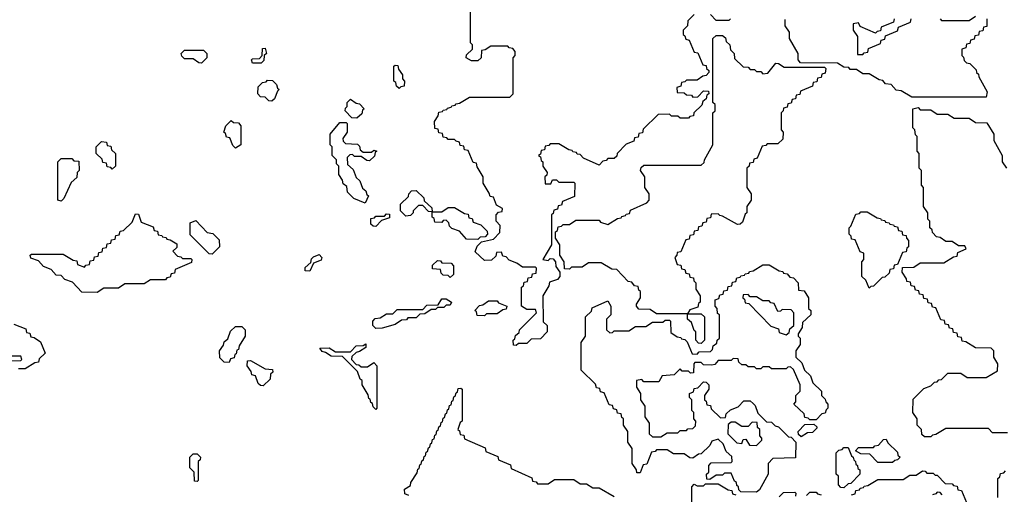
# Model space of a CAD drawing. Extents: x 2889633 to 3052318, y 540750 to 918690.
# Tile 282 of 656: x 2960420 to 2965050, y 736890 to 739124. Entities that reach past the tile are written whole.
import ezdxf

# ---------------------------------------------------------------- set-up
doc = ezdxf.new("R2010")
doc.units = 0

msp = doc.modelspace()

# ---------------------------------------------------------------- linework, layer by layer
at = {"layer": '0CON02XD'}
for points in [[(2963591.7, 739148.3), (2963561.7, 739118.3), (2963560, 739095), (2963540, 739075), (2963540, 739055), (2963548.3, 739048.3), (2963551.7, 739031.7), (2963568.3, 739028.3), (2963591.7, 738971.7), (2963608.3, 738968.3), (2963631.7, 738911.7), (2963648.3, 738908.3), (2963650, 738895), (2963660, 738885), (2963660, 738875), (2963648.3, 738861.7), (2963631.7, 738858.3), (2963605, 738840), (2963555, 738840), (2963548.3, 738831.7), (2963531.7, 738828.3), (2963528.3, 738811.7), (2963510, 738805), (2963511.7, 738781.7), (2963545, 738780), (2963555, 738770), (2963578.3, 738768.3), (2963585, 738760), (2963608.3, 738761.7), (2963635, 738790), (2963658.3, 738788.3), (2963660, 738775), (2963651.7, 738768.3), (2963648.3, 738751.7), (2963631.7, 738738.3), (2963628.3, 738721.7), (2963590, 738685), (2963588.3, 738671.7), (2963571.7, 738668.3), (2963565, 738660), (2963525, 738660), (2963515, 738670), (2963485, 738670), (2963475, 738680), (2963421.7, 738678.3), (2963351.7, 738608.3), (2963348.3, 738591.7), (2963331.7, 738588.3), (2963328.3, 738571.7), (2963311.7, 738568.3), (2963308.3, 738551.7), (2963271.7, 738538.3), (2963230, 738495), (2963228.3, 738481.7), (2963215, 738470), (2963185, 738470), (2963178.3, 738461.7), (2963161.7, 738458.3), (2963145, 738440), (2963071.7, 738471.7), (2963055, 738490), (2963041.7, 738491.7), (2963038.3, 738498.3), (2963021.7, 738501.7), (2963018.3, 738508.3), (2963001.7, 738511.7), (2962955, 738540), (2962915, 738540), (2962908.3, 738531.7), (2962891.7, 738528.3), (2962888.3, 738511.7), (2962871.7, 738508.3), (2962868.3, 738491.7), (2962860, 738485), (2962868.3, 738478.3), (2962871.7, 738461.7), (2962880, 738455), (2962880, 738435), (2962900, 738405), (2962898.3, 738391.7), (2962890, 738385), (2962891.7, 738351.7), (2962918.3, 738351.7), (2962925, 738370), (2962945, 738370), (2962955, 738360), (2963025, 738360), (2963030, 738355), (2963028.3, 738291.7), (2962971.7, 738268.3), (2962968.3, 738251.7), (2962951.7, 738248.3), (2962948.3, 738231.7), (2962931.7, 738228.3), (2962928.3, 738211.7), (2962920, 738205), (2962920, 738065), (2962880, 737995), (2962905, 737990), (2962915, 738000), (2962928.3, 737998.3), (2962940, 737985), (2962941.7, 737961.7), (2962960, 737935), (2962960, 737915), (2962948.3, 737901.7), (2962911.7, 737888.3), (2962908.3, 737871.7), (2962880, 737825), (2962881.7, 737701.7), (2962900, 737685), (2962900, 737655), (2962868.3, 737621.7), (2962825, 737620), (2962805, 737600), (2962765, 737600), (2962755, 737590), (2962741.7, 737591.7), (2962740, 737615), (2962748.3, 737621.7), (2962751.7, 737638.3), (2962768.3, 737651.7), (2962770, 737665), (2962850, 737745), (2962845, 737760), (2962805, 737760), (2962780, 737775), (2962780, 737865), (2962788.3, 737871.7), (2962791.7, 737888.3), (2962808.3, 737891.7), (2962811.7, 737908.3), (2962828.3, 737911.7), (2962831.7, 737928.3), (2962848.3, 737931.7), (2962850, 737955), (2962845, 737960), (2962785, 737960), (2962758.3, 737978.3), (2962721.7, 737991.7), (2962708.3, 738008.3), (2962691.7, 738011.7), (2962685, 738030), (2962661.7, 738028.3), (2962658.3, 738011.7), (2962638.3, 737991.7), (2962605, 737990), (2962561.7, 738031.7), (2962571.7, 738058.3), (2962591.7, 738078.3), (2962648.3, 738091.7), (2962678.3, 738121.7), (2962680, 738155), (2962660, 738175), (2962660, 738205), (2962671.7, 738218.3), (2962688.3, 738221.7), (2962690, 738235), (2962661.7, 738251.7), (2962648.3, 738288.3), (2962631.7, 738291.7), (2962628.3, 738308.3), (2962600, 738355), (2962600, 738385), (2962571.7, 738431.7), (2962568.3, 738448.3), (2962551.7, 738451.7), (2962528.3, 738508.3), (2962511.7, 738511.7), (2962508.3, 738528.3), (2962491.7, 738531.7), (2962488.3, 738548.3), (2962471.7, 738551.7), (2962465, 738560), (2962435, 738560), (2962428.3, 738568.3), (2962411.7, 738571.7), (2962408.3, 738588.3), (2962391.7, 738591.7), (2962388.3, 738608.3), (2962371.7, 738611.7), (2962370, 738645), (2962388.3, 738671.7), (2962391.7, 738688.3), (2962408.3, 738691.7), (2962411.7, 738698.3), (2962428.3, 738701.7), (2962431.7, 738708.3), (2962448.3, 738711.7), (2962451.7, 738718.3), (2962468.3, 738721.7), (2962471.7, 738728.3), (2962488.3, 738731.7), (2962535, 738760), (2962725, 738760), (2962740, 738775), (2962740, 738945), (2962750, 738955), (2962750, 738975), (2962738.3, 738988.3), (2962721.7, 738991.7), (2962715, 739000), (2962635, 739000), (2962608.3, 738981.7), (2962591.7, 738978.3), (2962590, 738945), (2962575, 738930), (2962545, 738930), (2962520, 738945), (2962521.7, 738958.3), (2962550, 738985), (2962550, 739005), (2962540, 739015), (2962540, 739225)], [(2963761.7, 739128.3), (2963755, 739120), (2963695, 739120), (2963668.3, 739148.3)], [(2964748.3, 739128.3), (2964755, 739120), (2964885, 739120), (2964915, 739140)], [(2964968.3, 739128.3), (2964968.3, 739091.7), (2964951.7, 739088.3), (2964948.3, 739071.7), (2964931.7, 739068.3), (2964928.3, 739051.7), (2964911.7, 739048.3), (2964908.3, 739031.7), (2964891.7, 739028.3), (2964888.3, 739011.7), (2964871.7, 739008.3), (2964868.3, 738991.7), (2964850, 738985), (2964850, 738955), (2964858.3, 738948.3), (2964861.7, 738931.7), (2964871.7, 738921.7), (2964888.3, 738918.3), (2964918.3, 738888.3), (2964920, 738875), (2964928.3, 738868.3), (2964930, 738855), (2964970, 738785), (2964965, 738760), (2964615, 738760), (2964565, 738790), (2964541.7, 738791.7), (2964518.3, 738818.3), (2964491.7, 738821.7), (2964478.3, 738838.3), (2964461.7, 738841.7), (2964415, 738870), (2964385, 738870), (2964355, 738890), (2964325, 738890), (2964318.3, 738898.3), (2964295, 738900), (2964265, 738920), (2964091.7, 738921.7), (2964080, 738935), (2964080, 738965), (2964040, 739035), (2964040, 739065), (2964020, 739095), (2964020, 739125)], [(2964531.7, 739128.3), (2964528.3, 739111.7), (2964471.7, 739088.3), (2964468.3, 739071.7), (2964451.7, 739068.3), (2964445, 739060), (2964371.7, 739091.7), (2964365, 739110), (2964340, 739105), (2964340, 739075), (2964360, 739045), (2964360, 738960), (2964385, 738960), (2964391.7, 738968.3), (2964408.3, 738971.7), (2964411.7, 738988.3), (2964468.3, 739011.7), (2964471.7, 739028.3), (2964488.3, 739031.7), (2964491.7, 739048.3), (2964548.3, 739071.7), (2964551.7, 739088.3), (2964608.3, 739111.7), (2964611.7, 739128.3)], [(2963625, 737600), (2963611.7, 737601.7), (2963600, 737615), (2963600, 737655), (2963591.7, 737661.7), (2963578.3, 737698.3), (2963560, 737715), (2963560, 737740), (2963415, 737740), (2963385, 737760), (2963331.7, 737761.7), (2963320, 737775), (2963320, 737785), (2963340, 737815), (2963340, 737845), (2963331.7, 737851.7), (2963328.3, 737868.3), (2963311.7, 737871.7), (2963298.3, 737888.3), (2963281.7, 737891.7), (2963228.3, 737948.3), (2963205, 737950), (2963155, 737980), (2963095, 737980), (2963065, 737960), (2963015, 737960), (2963005, 737950), (2962981.7, 737951.7), (2962980, 737985), (2962960, 738015), (2962960, 738065), (2962940, 738095), (2962940, 738125), (2962948.3, 738131.7), (2962951.7, 738148.3), (2962968.3, 738151.7), (2962975, 738160), (2963005, 738160), (2963035, 738180), (2963145, 738180), (2963151.7, 738171.7), (2963185, 738160), (2963231.7, 738188.3), (2963248.3, 738191.7), (2963251.7, 738198.3), (2963268.3, 738201.7), (2963271.7, 738208.3), (2963288.3, 738211.7), (2963291.7, 738228.3), (2963368.3, 738261.7), (2963380, 738275), (2963380, 738305), (2963360, 738335), (2963360, 738385), (2963340, 738415), (2963341.7, 738428.3), (2963355, 738440), (2963625, 738440), (2963638.3, 738451.7), (2963640, 738465), (2963680, 738535), (2963680, 738685), (2963690, 738695), (2963690, 738725), (2963680, 738735), (2963680, 739035), (2963695, 739050), (2963725, 739050), (2963738.3, 739038.3), (2963741.7, 739021.7), (2963760, 739005), (2963761.7, 738981.7), (2963780, 738965), (2963781.7, 738941.7), (2963821.7, 738901.7), (2963845, 738900), (2963855, 738890), (2963875, 738890), (2963885, 738880), (2963905, 738880), (2963915, 738870), (2963938.3, 738871.7), (2963975, 738920), (2963988.3, 738918.3), (2964015, 738900), (2964205, 738900), (2964210, 738895), (2964208.3, 738871.7), (2964191.7, 738868.3), (2964188.3, 738851.7), (2964171.7, 738848.3), (2964168.3, 738831.7), (2964151.7, 738828.3), (2964148.3, 738811.7), (2964091.7, 738788.3), (2964088.3, 738771.7), (2964071.7, 738768.3), (2964068.3, 738751.7), (2964051.7, 738748.3), (2964048.3, 738731.7), (2964031.7, 738728.3), (2964028.3, 738711.7), (2964011.7, 738708.3), (2964010, 738695), (2964000, 738685), (2964000, 738605), (2964010, 738595), (2964008.3, 738561.7), (2963985, 738540), (2963935, 738540), (2963928.3, 738531.7), (2963911.7, 738528.3), (2963888.3, 738471.7), (2963871.7, 738468.3), (2963868.3, 738451.7), (2963851.7, 738448.3), (2963850, 738435), (2963840, 738425), (2963840, 738335), (2963860, 738305), (2963860, 738275), (2963840, 738245), (2963840, 738215), (2963831.7, 738208.3), (2963818.3, 738171.7), (2963808.3, 738161.7), (2963795, 738160), (2963725, 738200), (2963711.7, 738201.7), (2963705, 738210), (2963671.7, 738208.3), (2963668.3, 738191.7), (2963651.7, 738188.3), (2963648.3, 738171.7), (2963631.7, 738168.3), (2963628.3, 738151.7), (2963611.7, 738148.3), (2963608.3, 738131.7), (2963591.7, 738128.3), (2963588.3, 738111.7), (2963571.7, 738108.3), (2963568.3, 738091.7), (2963551.7, 738088.3), (2963528.3, 738031.7), (2963511.7, 738028.3), (2963510, 738015), (2963500, 738005), (2963511.7, 737971.7), (2963528.3, 737968.3), (2963531.7, 737951.7), (2963548.3, 737948.3), (2963551.7, 737931.7), (2963568.3, 737928.3), (2963571.7, 737911.7), (2963588.3, 737908.3), (2963590, 737895), (2963600, 737885), (2963600, 737855), (2963620, 737825), (2963620, 737795), (2963611.7, 737788.3), (2963608.3, 737771.7), (2963571.7, 737758.3), (2963560, 737740), (2963625, 737740), (2963640, 737725), (2963640, 737615), (2963625, 737600)], [(2961275, 738920), (2961261.7, 738921.7), (2961235, 738940), (2961195, 738940), (2961181.7, 738951.7), (2961180, 738965), (2961195, 738980), (2961285, 738980), (2961300, 738965), (2961300, 738945), (2961275, 738920)], [(2961555, 738920), (2961515, 738920), (2961510, 738935), (2961515, 738940), (2961548.3, 738941.7), (2961560, 738955), (2961561.7, 738988.3), (2961575, 738990), (2961580, 738965), (2961570, 738955), (2961568.3, 738931.7), (2961555, 738920)], [(2962205, 738800), (2962191.7, 738811.7), (2962188.3, 738828.3), (2962180, 738835), (2962180, 738905), (2962185, 738910), (2962198.3, 738908.3), (2962201.7, 738891.7), (2962220, 738865), (2962220, 738845), (2962230, 738835), (2962228.3, 738811.7), (2962211.7, 738808.3), (2962205, 738800)], [(2961605, 738740), (2961591.7, 738741.7), (2961575, 738760), (2961551.7, 738761.7), (2961540, 738775), (2961541.7, 738808.3), (2961561.7, 738828.3), (2961578.3, 738831.7), (2961585, 738840), (2961608.3, 738838.3), (2961628.3, 738818.3), (2961631.7, 738801.7), (2961640, 738795), (2961631.7, 738788.3), (2961618.3, 738751.7), (2961605, 738740)], [(2962005, 738660), (2961981.7, 738661.7), (2961950, 738695), (2961951.7, 738708.3), (2961960, 738715), (2961960, 738735), (2961975, 738750), (2962001.7, 738731.7), (2962018.3, 738728.3), (2962040, 738705), (2962031.7, 738698.3), (2962028.3, 738681.7), (2962005, 738660)], [(2965065, 737180), (2964995, 737180), (2964975, 737200), (2964775, 737200), (2964728.3, 737171.7), (2964711.7, 737168.3), (2964705, 737160), (2964675, 737160), (2964661.7, 737171.7), (2964660, 737195), (2964640, 737215), (2964640, 737245), (2964620, 737275), (2964621.7, 737338.3), (2964671.7, 737388.3), (2964705, 737400), (2964721.7, 737418.3), (2964735, 737420), (2964741.7, 737428.3), (2964755, 737430), (2964785, 737460), (2964845, 737460), (2964875, 737440), (2964965, 737440), (2965018.3, 737471.7), (2965020, 737505), (2965000, 737535), (2965000, 737565), (2964988.3, 737578.3), (2964915, 737580), (2964868.3, 737608.3), (2964851.7, 737611.7), (2964848.3, 737628.3), (2964831.7, 737631.7), (2964828.3, 737648.3), (2964811.7, 737651.7), (2964808.3, 737668.3), (2964791.7, 737671.7), (2964788.3, 737688.3), (2964771.7, 737691.7), (2964768.3, 737708.3), (2964751.7, 737711.7), (2964728.3, 737768.3), (2964711.7, 737771.7), (2964708.3, 737788.3), (2964691.7, 737791.7), (2964688.3, 737808.3), (2964671.7, 737811.7), (2964668.3, 737828.3), (2964651.7, 737831.7), (2964648.3, 737848.3), (2964631.7, 737851.7), (2964628.3, 737868.3), (2964611.7, 737871.7), (2964608.3, 737888.3), (2964591.7, 737891.7), (2964590, 737905), (2964570, 737935), (2964571.7, 737958.3), (2964625, 737960), (2964655, 737980), (2964765, 737980), (2964811.7, 738008.3), (2964828.3, 738011.7), (2964831.7, 738028.3), (2964870, 738045), (2964865, 738060), (2964835, 738060), (2964805, 738080), (2964775, 738080), (2964748.3, 738098.3), (2964731.7, 738101.7), (2964711.7, 738121.7), (2964710, 738135), (2964700, 738145), (2964700, 738175), (2964690, 738185), (2964690, 738215), (2964670, 738245), (2964670, 738335), (2964660, 738345), (2964660, 738415), (2964650, 738425), (2964650, 738495), (2964640, 738505), (2964640, 738575), (2964631.7, 738581.7), (2964630, 738605), (2964620, 738615), (2964620, 738705), (2964645, 738710), (2964655, 738700), (2964705, 738700), (2964735, 738680), (2964785, 738680), (2964815, 738660), (2964885, 738660), (2964915, 738640), (2964968.3, 738638.3), (2965000, 738585), (2965000, 738555), (2965040, 738485), (2965040, 738455), (2965060, 738425)], [(2961435, 738520), (2961421.7, 738531.7), (2961408.3, 738568.3), (2961391.7, 738571.7), (2961388.3, 738588.3), (2961380, 738595), (2961390, 738625), (2961415, 738650), (2961425, 738640), (2961448.3, 738638.3), (2961460, 738625), (2961460, 738535), (2961435, 738520)], [(2962045, 738260), (2961991.7, 738281.7), (2961961.7, 738311.7), (2961958.3, 738338.3), (2961941.7, 738351.7), (2961938.3, 738368.3), (2961920, 738395), (2961920, 738435), (2961910, 738445), (2961910, 738465), (2961890, 738485), (2961890, 738525), (2961880, 738535), (2961880, 738585), (2961925, 738640), (2961955, 738640), (2961960, 738635), (2961960, 738595), (2961940, 738565), (2961941.7, 738551.7), (2961951.7, 738541.7), (2962008.3, 738538.3), (2962018.3, 738528.3), (2962021.7, 738511.7), (2962035, 738500), (2962075, 738500), (2962085, 738510), (2962100, 738505), (2962091.7, 738498.3), (2962088.3, 738481.7), (2962065, 738460), (2962051.7, 738461.7), (2962025, 738480), (2961995, 738480), (2961985, 738490), (2961971.7, 738488.3), (2961960, 738475), (2961961.7, 738441.7), (2961988.3, 738418.3), (2962001.7, 738381.7), (2962020, 738365), (2962031.7, 738331.7), (2962048.3, 738318.3), (2962051.7, 738301.7), (2962060, 738295), (2962045, 738260)], [(2960855, 738420), (2960848.3, 738428.3), (2960831.7, 738431.7), (2960828.3, 738448.3), (2960811.7, 738451.7), (2960808.3, 738468.3), (2960780, 738495), (2960780, 738525), (2960805, 738550), (2960828.3, 738548.3), (2960831.7, 738531.7), (2960848.3, 738528.3), (2960851.7, 738511.7), (2960870, 738495), (2960870, 738435), (2960855, 738420)], [(2960615, 738270), (2960600, 738275), (2960600, 738455), (2960615, 738470), (2960665, 738470), (2960675, 738460), (2960698.3, 738458.3), (2960700, 738415), (2960690, 738405), (2960688.3, 738381.7), (2960661.7, 738358.3), (2960628.3, 738281.7), (2960615, 738270)], [(2962575, 738090), (2962521.7, 738091.7), (2962488.3, 738128.3), (2962451.7, 738141.7), (2962441.7, 738151.7), (2962438.3, 738168.3), (2962425, 738180), (2962411.7, 738178.3), (2962405, 738170), (2962371.7, 738171.7), (2962368.3, 738188.3), (2962360, 738195), (2962360, 738220), (2962341.7, 738221.7), (2962315, 738250), (2962295, 738250), (2962270, 738225), (2962270, 738215), (2962258.3, 738201.7), (2962235, 738200), (2962210, 738225), (2962210, 738255), (2962248.3, 738291.7), (2962250, 738305), (2962261.7, 738318.3), (2962285, 738320), (2962320, 738285), (2962321.7, 738271.7), (2962358.3, 738238.3), (2962360, 738220), (2962405, 738220), (2962435, 738240), (2962465, 738240), (2962511.7, 738211.7), (2962528.3, 738208.3), (2962531.7, 738191.7), (2962548.3, 738188.3), (2962551.7, 738171.7), (2962588.3, 738158.3), (2962618.3, 738128.3), (2962620, 738115), (2962608.3, 738101.7), (2962585, 738100), (2962575, 738090)], [(2960785, 737840), (2960711.7, 737841.7), (2960668.3, 737888.3), (2960631.7, 737901.7), (2960615, 737920), (2960591.7, 737921.7), (2960568.3, 737948.3), (2960531.7, 737961.7), (2960508.3, 737988.3), (2960471.7, 738001.7), (2960470, 738015), (2960475, 738020), (2960625, 738020), (2960671.7, 737991.7), (2960688.3, 737988.3), (2960691.7, 737971.7), (2960725, 737960), (2960731.7, 737968.3), (2960748.3, 737971.7), (2960751.7, 737988.3), (2960768.3, 737991.7), (2960771.7, 738008.3), (2960788.3, 738011.7), (2960791.7, 738028.3), (2960808.3, 738031.7), (2960811.7, 738048.3), (2960828.3, 738051.7), (2960831.7, 738068.3), (2960848.3, 738071.7), (2960851.7, 738088.3), (2960868.3, 738091.7), (2960871.7, 738108.3), (2960888.3, 738111.7), (2960891.7, 738128.3), (2960908.3, 738131.7), (2960948.3, 738171.7), (2960965, 738210), (2960978.3, 738208.3), (2960991.7, 738171.7), (2961048.3, 738148.3), (2961051.7, 738131.7), (2961068.3, 738128.3), (2961071.7, 738111.7), (2961088.3, 738108.3), (2961091.7, 738101.7), (2961108.3, 738098.3), (2961111.7, 738091.7), (2961128.3, 738088.3), (2961158.3, 738068.3), (2961158.3, 738051.7), (2961140, 738035), (2961161.7, 738011.7), (2961178.3, 738008.3), (2961185, 738000), (2961225, 738000), (2961230, 737995), (2961228.3, 737981.7), (2961151.7, 737948.3), (2961148.3, 737931.7), (2961131.7, 737928.3), (2961128.3, 737911.7), (2961111.7, 737908.3), (2961105, 737900), (2961035, 737900), (2961005, 737880), (2960915, 737880), (2960885, 737860), (2960815, 737860), (2960785, 737840)], [(2962095, 738150), (2962081.7, 738151.7), (2962071.7, 738161.7), (2962071.7, 738188.3), (2962088.3, 738191.7), (2962095, 738200), (2962135, 738200), (2962145, 738210), (2962158.3, 738208.3), (2962158.3, 738191.7), (2962121.7, 738178.3), (2962095, 738150)], [(2964415, 737860), (2964398.3, 737898.3), (2964380, 737915), (2964380, 737985), (2964390, 737995), (2964390, 738025), (2964371.7, 738031.7), (2964348.3, 738088.3), (2964331.7, 738091.7), (2964330, 738105), (2964320, 738115), (2964320, 738145), (2964328.3, 738151.7), (2964351.7, 738208.3), (2964368.3, 738211.7), (2964375, 738220), (2964405, 738220), (2964451.7, 738191.7), (2964468.3, 738188.3), (2964471.7, 738181.7), (2964488.3, 738178.3), (2964491.7, 738171.7), (2964508.3, 738168.3), (2964511.7, 738161.7), (2964528.3, 738158.3), (2964531.7, 738151.7), (2964548.3, 738148.3), (2964551.7, 738131.7), (2964568.3, 738128.3), (2964571.7, 738111.7), (2964588.3, 738108.3), (2964590, 738095), (2964600, 738085), (2964600, 738055), (2964591.7, 738048.3), (2964588.3, 738031.7), (2964571.7, 738028.3), (2964548.3, 737971.7), (2964531.7, 737968.3), (2964528.3, 737951.7), (2964511.7, 737948.3), (2964508.3, 737931.7), (2964488.3, 737911.7), (2964475, 737910), (2964435, 737870), (2964421.7, 737868.3), (2964415, 737860)], [(2961325, 738020), (2961311.7, 738021.7), (2961221.7, 738111.7), (2961221.7, 738168.3), (2961248.3, 738178.3), (2961301.7, 738121.7), (2961328.3, 738118.3), (2961358.3, 738088.3), (2961360, 738055), (2961325, 738020)], [(2961785, 737940), (2961761.7, 737941.7), (2961761.7, 737958.3), (2961788.3, 737981.7), (2961791.7, 737998.3), (2961801.7, 738008.3), (2961828.3, 738018.3), (2961840, 738005), (2961838.3, 737991.7), (2961801.7, 737978.3), (2961785, 737940)], [(2962445, 737910), (2962435, 737920), (2962411.7, 737921.7), (2962401.7, 737931.7), (2962398.3, 737948.3), (2962361.7, 737951.7), (2962361.7, 737968.3), (2962385, 737990), (2962398.3, 737988.3), (2962405, 737980), (2962448.3, 737978.3), (2962460, 737965), (2962460, 737925), (2962445, 737910)], [(2963885, 736900), (2963811.7, 736901.7), (2963801.7, 736911.7), (2963800, 736925), (2963791.7, 736931.7), (2963790, 736945), (2963781.7, 736951.7), (2963765, 736990), (2963735, 736990), (2963725, 736980), (2963695, 736980), (2963665, 736960), (2963651.7, 736961.7), (2963650, 736985), (2963660, 736995), (2963660, 737025), (2963671.7, 737038.3), (2963765, 737040), (2963770, 737045), (2963768.3, 737068.3), (2963741.7, 737091.7), (2963728.3, 737128.3), (2963705, 737150), (2963675, 737140), (2963665, 737120), (2963625, 737080), (2963611.7, 737078.3), (2963585, 737060), (2963571.7, 737061.7), (2963545, 737080), (2963495, 737080), (2963465, 737100), (2963415, 737100), (2963408.3, 737091.7), (2963391.7, 737088.3), (2963368.3, 737031.7), (2963351.7, 737028.3), (2963338.3, 736991.7), (2963321.7, 736991.7), (2963320, 737005), (2963300, 737035), (2963300, 737105), (2963280, 737135), (2963280, 737185), (2963260, 737215), (2963260, 737245), (2963251.7, 737251.7), (2963248.3, 737268.3), (2963231.7, 737271.7), (2963228.3, 737288.3), (2963211.7, 737291.7), (2963208.3, 737308.3), (2963191.7, 737311.7), (2963168.3, 737368.3), (2963151.7, 737371.7), (2963148.3, 737388.3), (2963131.7, 737391.7), (2963128.3, 737408.3), (2963060, 737475), (2963060, 737605), (2963080, 737635), (2963080, 737725), (2963108.3, 737751.7), (2963111.7, 737768.3), (2963185, 737800), (2963200, 737775), (2963200, 737735), (2963180, 737715), (2963180, 737665), (2963195, 737650), (2963208.3, 737651.7), (2963215, 737660), (2963285, 737660), (2963315, 737680), (2963365, 737680), (2963395, 737700), (2963445, 737700), (2963455, 737710), (2963475, 737710), (2963480, 737705), (2963481.7, 737651.7), (2963511.7, 737631.7), (2963528.3, 737628.3), (2963531.7, 737621.7), (2963548.3, 737618.3), (2963558.3, 737608.3), (2963581.7, 737551.7), (2963605, 737550), (2963615, 737560), (2963668.3, 737561.7), (2963678.3, 737571.7), (2963681.7, 737588.3), (2963698.3, 737601.7), (2963700, 737615), (2963710, 737625), (2963710, 737735), (2963701.7, 737741.7), (2963700, 737765), (2963690, 737775), (2963690, 737805), (2963708.3, 737811.7), (2963711.7, 737828.3), (2963728.3, 737831.7), (2963731.7, 737848.3), (2963748.3, 737851.7), (2963751.7, 737868.3), (2963768.3, 737871.7), (2963771.7, 737888.3), (2963788.3, 737891.7), (2963791.7, 737908.3), (2963808.3, 737911.7), (2963811.7, 737918.3), (2963828.3, 737921.7), (2963831.7, 737928.3), (2963848.3, 737931.7), (2963851.7, 737938.3), (2963868.3, 737941.7), (2963915, 737970), (2963945, 737970), (2963991.7, 737941.7), (2964008.3, 737938.3), (2964011.7, 737931.7), (2964028.3, 737928.3), (2964041.7, 737911.7), (2964058.3, 737908.3), (2964080, 737885), (2964081.7, 737851.7), (2964108.3, 737848.3), (2964130, 737815), (2964130, 737765), (2964140, 737755), (2964140, 737735), (2964101.7, 737698.3), (2964100, 737675), (2964080, 737645), (2964080, 737635), (2964090, 737625), (2964090, 737595), (2964070, 737565), (2964070, 737535), (2964098.3, 737508.3), (2964110, 737475), (2964138.3, 737448.3), (2964150, 737415), (2964190, 737375), (2964190, 737355), (2964208.3, 737338.3), (2964210, 737325), (2964220, 737315), (2964220, 737295), (2964211.7, 737288.3), (2964208.3, 737271.7), (2964191.7, 737268.3), (2964165, 737240), (2964135, 737240), (2964128.3, 737248.3), (2964111.7, 737251.7), (2964108.3, 737268.3), (2964060, 737315), (2964070, 737325), (2964070, 737355), (2964090, 737375), (2964090, 737405), (2964058.3, 737478.3), (2964045, 737490), (2964031.7, 737488.3), (2964025, 737480), (2963955, 737480), (2963945, 737490), (2963915, 737490), (2963905, 737480), (2963885, 737480), (2963875, 737490), (2963845, 737490), (2963835, 737500), (2963815, 737500), (2963801.7, 737511.7), (2963798.3, 737528.3), (2963775, 737530), (2963765, 737520), (2963705, 737520), (2963688.3, 737501.7), (2963675, 737497.5), (2963635, 737500), (2963625, 737510), (2963595, 737510), (2963590, 737505), (2963588.3, 737461.7), (2963575, 737460), (2963565, 737470), (2963535, 737470), (2963525, 737480), (2963497, 737453), (2963441.7, 737448.3), (2963425, 737420), (2963355, 737420), (2963345, 737430), (2963320, 737425), (2963320, 737395), (2963340, 737365), (2963340, 737335), (2963360, 737305), (2963360, 737255), (2963380, 737225), (2963380, 737175), (2963395, 737160), (2963435, 737160), (2963465, 737180), (2963515, 737180), (2963525, 737190), (2963555, 737190), (2963561.7, 737198.3), (2963585, 737200), (2963598.3, 737211.7), (2963600, 737235), (2963590, 737245), (2963590, 737275), (2963580, 737285), (2963580, 737335), (2963570, 737345), (2963570, 737365), (2963588.3, 737371.7), (2963591.7, 737388.3), (2963608.3, 737391.7), (2963635, 737420), (2963648.3, 737418.3), (2963660, 737405), (2963660, 737385), (2963640, 737355), (2963640, 737335), (2963648.3, 737328.3), (2963651.7, 737311.7), (2963668.3, 737308.3), (2963671.7, 737291.7), (2963715, 737250), (2963738.3, 737251.7), (2963741.7, 737268.3), (2963761.7, 737288.3), (2963798.3, 737301.7), (2963825, 737330), (2963855, 737330), (2963868.3, 737318.3), (2963878.3, 737308.3), (2963891.7, 737271.7), (2963931.7, 737231.7), (2963955, 737230), (2963973, 737213), (2963988.3, 737208.3), (2964035, 737160), (2964048.3, 737158.3), (2964070, 737135), (2964068.3, 737061.7), (2963961.7, 737058.3), (2963940, 737035), (2963940, 736985), (2963898.3, 736911.7), (2963885, 736900)], [(2962095, 737670), (2962080, 737685), (2962080, 737705), (2962091.7, 737718.3), (2962115, 737720), (2962145, 737740), (2962175, 737740), (2962195, 737760), (2962315, 737760), (2962335, 737780), (2962388.3, 737781.7), (2962405, 737810), (2962425, 737810), (2962450, 737795), (2962445, 737780), (2962425, 737780), (2962415, 737770), (2962385, 737770), (2962375, 737760), (2962355, 737760), (2962325, 737740), (2962301.7, 737738.3), (2962285, 737720), (2962245, 737720), (2962238.3, 737711.7), (2962215, 737710), (2962185, 737690), (2962125, 737672.5), (2962095, 737670)], [(2962605, 737730), (2962571.7, 737731.7), (2962568.3, 737748.3), (2962560, 737755), (2962581.7, 737778.3), (2962598.3, 737781.7), (2962625, 737800), (2962665, 737800), (2962671.7, 737791.7), (2962710, 737775), (2962708.3, 737761.7), (2962691.7, 737758.3), (2962665, 737740), (2962615, 737740), (2962605, 737730)], [(2964025, 737640), (2964038.3, 737651.7), (2964041.7, 737668.3), (2964060, 737685), (2964060, 737745), (2964048.3, 737758.3), (2964005, 737760), (2963998.3, 737751.7), (2963985, 737750), (2963968.3, 737788.3), (2963951.7, 737791.7), (2963945, 737800), (2963915, 737800), (2963885, 737820), (2963855, 737820), (2963845, 737830), (2963821.7, 737828.3), (2963820, 737815), (2963828.3, 737808.3), (2963831.7, 737791.7), (2963848.3, 737788.3), (2963951.7, 737681.7), (2963988.3, 737668.3), (2963991.7, 737651.7), (2964025, 737640)], [(2960391.7, 737691.7), (2960448.3, 737668.3), (2960451.7, 737651.7), (2960468.3, 737648.3), (2960471.7, 737631.7), (2960488.3, 737628.3), (2960518.3, 737608.3), (2960540, 737555), (2960511.7, 737528.3), (2960508.3, 737511.7), (2960491.7, 737508.3), (2960445, 737480), (2960415, 737480)], [(2961405, 737510), (2961381.7, 737511.7), (2961361.7, 737531.7), (2961360, 737565), (2961378.3, 737591.7), (2961381.7, 737608.3), (2961398.3, 737621.7), (2961411.7, 737658.3), (2961435, 737680), (2961465, 737680), (2961480, 737665), (2961480, 737635), (2961451.7, 737588.3), (2961448.3, 737571.7), (2961441.7, 737568.3), (2961438.3, 737551.7), (2961431.7, 737548.3), (2961428.3, 737531.7), (2961411.7, 737528.3), (2961405, 737510)], [(2962095, 737290), (2962081.7, 737301.7), (2962078.3, 737318.3), (2962071.7, 737321.7), (2962068.3, 737338.3), (2962061.7, 737341.7), (2962058.3, 737358.3), (2962030, 737405), (2962030, 737425), (2962021.7, 737431.7), (2962008.3, 737468.3), (2961938.3, 737538.3), (2961885, 737540), (2961858.3, 737558.3), (2961841.7, 737561.7), (2961831.7, 737578.3), (2961875, 737580), (2961905, 737560), (2961975, 737560), (2962001.7, 737588.3), (2962035, 737590), (2962048.3, 737598.3), (2962048.3, 737581.7), (2962018.3, 737561.7), (2962001.7, 737558.3), (2961981.7, 737538.3), (2961980, 737525), (2962001.7, 737501.7), (2962015, 737500), (2962025, 737490), (2962055, 737490), (2962085, 737510), (2962100, 737495), (2962100, 737295), (2962095, 737290)], [(2960331.7, 737518.3), (2960425, 737520), (2960430, 737525), (2960425, 737540), (2960215, 737540)], [(2961565, 737400), (2961551.7, 737401.7), (2961541.7, 737411.7), (2961528.3, 737448.3), (2961511.7, 737451.7), (2961508.3, 737468.3), (2961490, 737495), (2961491.7, 737518.3), (2961505, 737520), (2961575, 737480), (2961608.3, 737478.3), (2961610, 737465), (2961600, 737455), (2961598.3, 737431.7), (2961565, 737400)], [(2962250, 736885), (2962231.7, 736891.7), (2962230, 736915), (2962258.3, 736931.7), (2962260, 736945), (2962288.3, 736991.7), (2962291.7, 737008.3), (2962298.3, 737011.7), (2962301.7, 737028.3), (2962308.3, 737031.7), (2962311.7, 737048.3), (2962318.3, 737051.7), (2962321.7, 737068.3), (2962328.3, 737071.7), (2962331.7, 737088.3), (2962338.3, 737091.7), (2962341.7, 737108.3), (2962348.3, 737111.7), (2962351.7, 737128.3), (2962358.3, 737131.7), (2962361.7, 737148.3), (2962368.3, 737151.7), (2962371.7, 737168.3), (2962378.3, 737171.7), (2962381.7, 737188.3), (2962388.3, 737191.7), (2962391.7, 737208.3), (2962398.3, 737211.7), (2962401.7, 737228.3), (2962408.3, 737231.7), (2962411.7, 737248.3), (2962418.3, 737251.7), (2962421.7, 737268.3), (2962428.3, 737271.7), (2962431.7, 737288.3), (2962438.3, 737291.7), (2962441.7, 737308.3), (2962448.3, 737311.7), (2962451.7, 737328.3), (2962458.3, 737331.7), (2962461.7, 737348.3), (2962468.3, 737351.7), (2962471.7, 737368.3), (2962478.3, 737371.7), (2962481.7, 737388.3), (2962495, 737390), (2962500, 737385), (2962500, 737235), (2962491.7, 737228.3), (2962480, 737195), (2962488.3, 737188.3), (2962491.7, 737171.7), (2962508.3, 737168.3), (2962511.7, 737151.7), (2962608.3, 737108.3), (2962611.7, 737091.7), (2962668.3, 737068.3), (2962671.7, 737051.7), (2962728.3, 737028.3), (2962731.7, 737011.7), (2962828.3, 736968.3), (2962831.7, 736951.7), (2962848.3, 736948.3), (2962855, 736940), (2962905, 736940), (2962935, 736960), (2963025, 736960), (2963055, 736940), (2963085, 736940), (2963115, 736920), (2963145, 736920), (2963215, 736880)], [(2963885, 737120), (2963910, 737145), (2963910, 737155), (2963900, 737165), (2963900, 737195), (2963890, 737205), (2963888.3, 737228.3), (2963865, 737230), (2963845, 737210), (2963815, 737210), (2963785, 737230), (2963765, 737230), (2963751.7, 737218.3), (2963750, 737175), (2963791.7, 737131.7), (2963815, 737130), (2963821.7, 737148.3), (2963835, 737150), (2963851.7, 737121.7), (2963885, 737120)], [(2964095, 737160), (2964081.7, 737171.7), (2964080, 737185), (2964111.7, 737218.3), (2964155, 737220), (2964168.3, 737208.3), (2964168.3, 737201.7), (2964148.3, 737181.7), (2964125, 737180), (2964095, 737160)], [(2964525, 737040), (2964455, 737040), (2964418.3, 737078.3), (2964375, 737080), (2964350, 737095), (2964365, 737110), (2964435, 737110), (2964441.7, 737118.3), (2964458.3, 737121.7), (2964481.7, 737148.3), (2964495, 737150), (2964501.7, 737131.7), (2964548.3, 737088.3), (2964550, 737075), (2964560, 737065), (2964548.3, 737051.7), (2964535, 737050), (2964525, 737040)], [(2964295, 736920), (2964281.7, 736921.7), (2964270, 736935), (2964270, 736975), (2964260, 736985), (2964260, 737085), (2964271.7, 737098.3), (2964288.3, 737101.7), (2964295, 737110), (2964315, 737110), (2964331.7, 737071.7), (2964340, 737065), (2964341.7, 737051.7), (2964350, 737045), (2964351.7, 737031.7), (2964360, 737025), (2964361.7, 737011.7), (2964370, 737005), (2964370, 736985), (2964328.3, 736941.7), (2964315, 736940), (2964295, 736920)], [(2961255, 736950), (2961241.7, 736951.7), (2961240, 736995), (2961220, 737015), (2961220, 737065), (2961235, 737080), (2961255, 737080), (2961270, 737065), (2961268.3, 737051.7), (2961260, 737045), (2961260, 736955), (2961255, 736950)], [(2964331.7, 736888.3), (2964348.3, 736891.7), (2964351.7, 736908.3), (2964368.3, 736911.7), (2964371.7, 736918.3), (2964388.3, 736921.7), (2964391.7, 736928.3), (2964408.3, 736931.7), (2964455, 736960), (2964575, 736960), (2964605, 736980), (2964635, 736980), (2964665, 737000), (2964678.3, 736998.3), (2964685, 736990), (2964715, 736990), (2964725, 736980), (2964735, 736980), (2964771.7, 736941.7), (2964805, 736940), (2964811.7, 736931.7), (2964828.3, 736928.3), (2964831.7, 736911.7), (2964848.3, 736908.3), (2964871.7, 736851.7)], [(2965020, 736875), (2965020, 736965), (2965028.3, 736971.7), (2965031.7, 736988.3), (2965048.3, 736991.7), (2965055, 737000)], [(2963580, 736855), (2963580, 736925), (2963591.7, 736938.3), (2963605, 736930), (2963635, 736930), (2963645, 736940), (2963705, 736940), (2963751.7, 736911.7), (2963768.3, 736908.3), (2963771.7, 736891.7), (2963788.3, 736888.3)], [(2963991.7, 736878.3), (2964011.7, 736898.3), (2964065, 736900), (2964070, 736895), (2964068.3, 736881.7)], [(2964120, 736885), (2964135, 736900), (2964165, 736900), (2964171.7, 736891.7), (2964188.3, 736888.3)], [(2964758.3, 736888.3), (2964748.3, 736898.3), (2964735, 736900), (2964728.3, 736891.7), (2964711.7, 736888.3)]]:
    msp.add_lwpolyline(points, dxfattribs=at)

doc.saveas('drawing.dxf')
